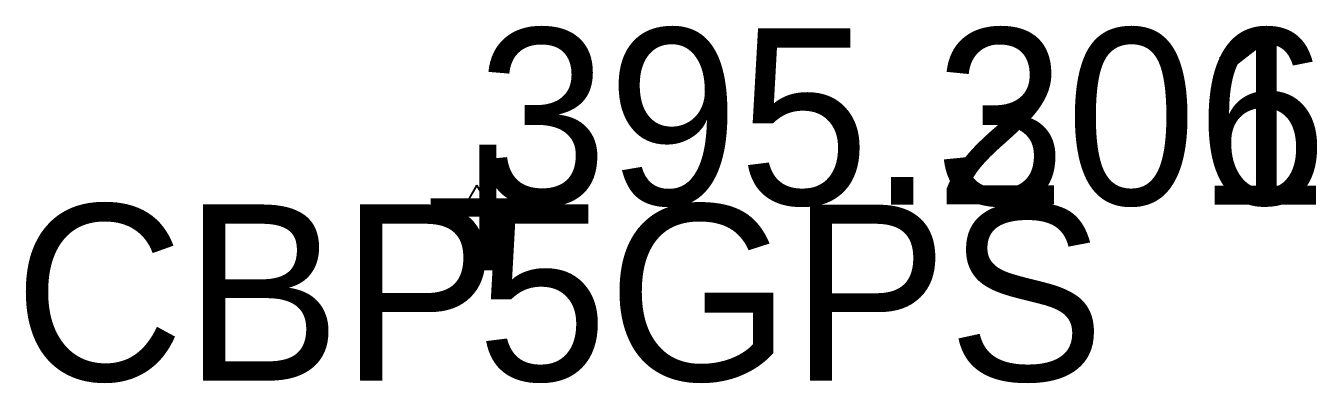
# Model space of a CAD drawing. Extents: x 1040177 to 1042343, y 1125540 to 1129143.
# Drawn here: x 1040176.6 to 1040250, y 1129122.8 to 1129143.1 of the extents above; entities that cross this region are included whole.
import ezdxf

# ---------------------------------------------------------------- set-up
doc = ezdxf.new("R2010")
doc.units = 0
for name, color, linetype in [('CBP', 7, 'Continuous'), ('CDEFAULT', 7, 'Continuous'), ('COCOD', 7, 'Continuous'), ('COELE', 7, 'Continuous'), ('CONOT', 7, 'Continuous'), ('COPNT', 7, 'Continuous')]:
    doc.layers.add(name, color=color, linetype=linetype)

msp = doc.modelspace()

# ---------------------------------------------------------------- linework, layer by layer
at = {"layer": 'CBP'}
for points in [[(1040202.22, 1129134.008), (1040201.276, 1129132.372)], [(1040202.224, 1129133.997), (1040201.279, 1129132.36)], [(1040203.165, 1129132.372), (1040202.22, 1129134.008)], [(1040203.169, 1129132.36), (1040202.224, 1129133.997)], [(1040201.276, 1129132.372), (1040203.165, 1129132.372)], [(1040201.279, 1129132.36), (1040203.169, 1129132.36)]]:
    msp.add_lwpolyline(points, dxfattribs=at)
for centre in [(1040202.22, 1129132.918), (1040202.224, 1129132.906)]:
    msp.add_circle(centre, 0.113, dxfattribs=at)

# ---------------------------------------------------------------- texts
at = {"layer": 'CDEFAULT'}
for height, p in [(10, (1040198.953, 1129127.918)), (10, (1040198.956, 1129127.906)), (0.0781, (1040202.204, 1129132.867))]:
    msp.add_text('+', height=height, dxfattribs=at).set_placement(p)
at = {"layer": 'COCOD'}
for height, p in [(10, (1040175.924, 1129122.918)), (10, (1040175.928, 1129122.906)), (0.0781, (1040202.066, 1129132.828))]:
    msp.add_text('CBP', height=height, dxfattribs=at).set_placement(p)
at = {"layer": 'COELE'}
for s, height, p in [('395.206', 10, (1040202.22, 1129132.918)), ('395.301', 10, (1040202.224, 1129132.906)), ('395.301', 0.0781, (1040202.224, 1129132.906))]:
    msp.add_text(s, height=height, dxfattribs=at).set_placement(p)
at = {"layer": 'CONOT'}
msp.add_text('REBAR ALUM CAP', height=0.07815, dxfattribs=at).set_placement((1040201.465, 1129132.906))
at = {"layer": 'COPNT'}
for s, height, p in [('5GPS', 0.0781, (1040202.224, 1129132.828)), ('5', 10, (1040202.22, 1129122.918)), ('5GPS', 10, (1040202.224, 1129122.906))]:
    msp.add_text(s, height=height, dxfattribs=at).set_placement(p)

doc.saveas('drawing.dxf')
